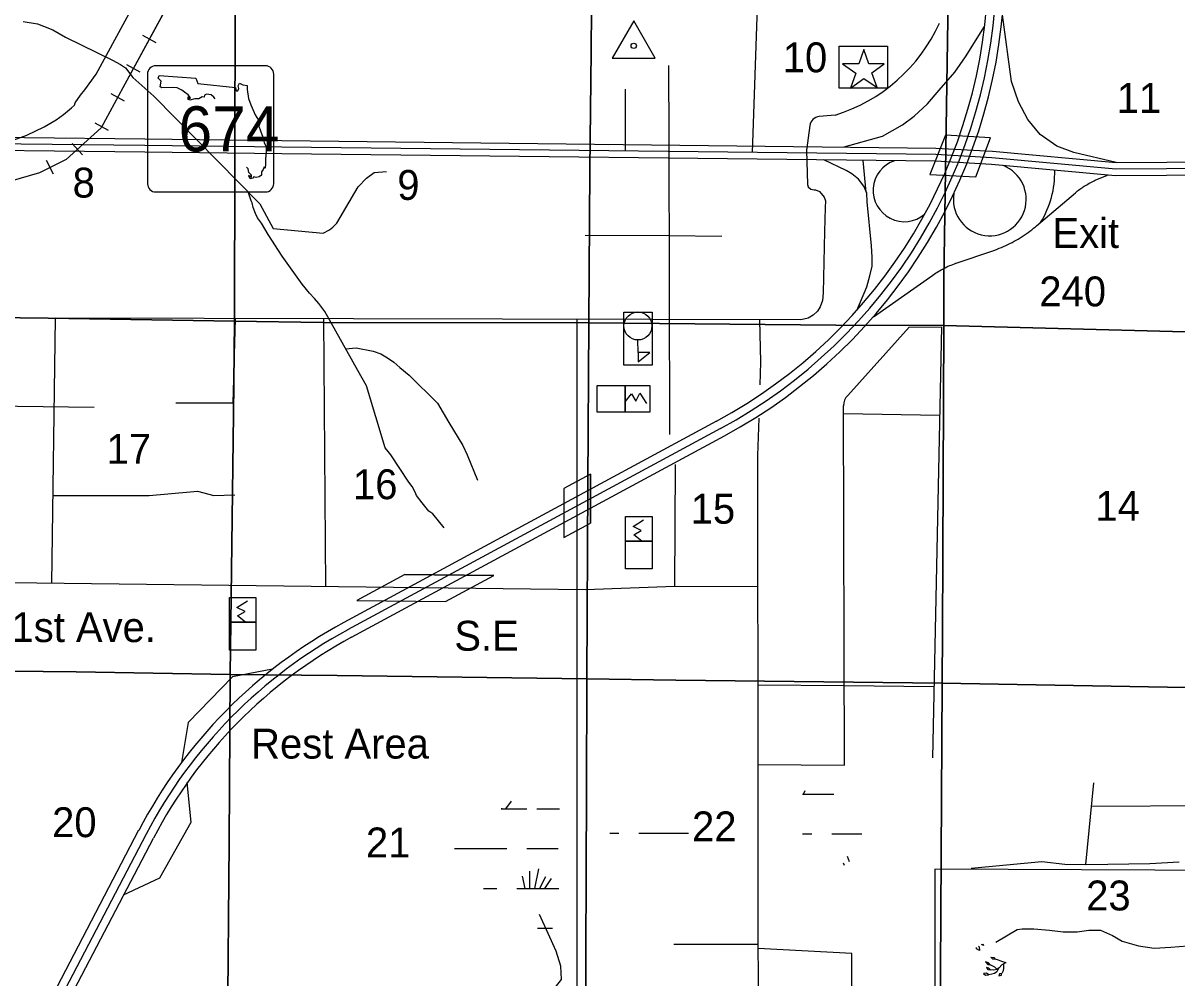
# Model space of a CAD drawing. Extents: x 380424 to 701066, y 1117407 to 1412949.
# Drawn here: x 517486 to 534854, y 1216086 to 1230461 of the extents above; entities that cross this region are included whole.
import ezdxf

# ---------------------------------------------------------------- set-up
doc = ezdxf.new("R2010")
doc.units = 0
for name, color, linetype in [('Bridges   Interstate', 7, 'Continuous'), ('Culture', 7, 'Continuous'), ('Interstate Divided Highway Outline and Fill', 7, 'Continuous'), ('Interstate Highway Center Lines', 7, 'Continuous'), ('Interstate Ramps', 7, 'Continuous'), ('Interstates Related Text', 7, 'Continuous'), ('Local Roads Improved', 7, 'Continuous'), ('Local Roads Paved', 7, 'Continuous'), ('Local Roads Related Text', 7, 'Continuous'), ('Mangroves', 7, 'Continuous'), ('Masks for Road Features', 7, 'Continuous'), ('Narrow Canals', 7, 'Continuous'), ('Narrow River Creek and Branch and Slough', 7, 'Continuous'), ('Railroads', 7, 'Continuous'), ('Roadshilelds State Highways', 7, 'Continuous'), ('Section Lines', 7, 'Continuous'), ('Section Numbers', 7, 'Continuous'), ('State Park', 7, 'Continuous'), ('State Route Divided Highway Outline and Fill', 7, 'Continuous'), ('State Routes Highway Center Lines', 7, 'Continuous'), ('Swamps', 7, 'Continuous'), ('Triangulation Station', 7, 'Continuous')]:
    doc.layers.add(name, color=color, linetype=linetype)

msp = doc.modelspace()

# ---------------------------------------------------------------- linework, layer by layer
at = {"layer": 'Bridges   Interstate'}
for p, q in [((526026, 1223669), (526026, 1222930)), ((525626, 1223453), (525626, 1222714)), ((523233, 1222161), (524570, 1222144)), ((522509, 1221770), (523846, 1221753))]:
    msp.add_line(p, q, dxfattribs=at)
at = {"layer": 'Culture'}
for p, q in [((529768, 1229483), (529768, 1230114)), ((529768, 1230114), (530498, 1230114)), ((530498, 1230114), (530498, 1229483)), ((530498, 1229483), (529768, 1229483)), ((530143, 1229483), (530143, 1229483)), ((530143, 1229483), (530143, 1229483)), ((526528, 1225313), (526528, 1226111)), ((526528, 1226111), (526956, 1226111)), ((526956, 1226111), (526956, 1225313)), ((526743, 1225504), (526742, 1225691)), ((526921, 1225504), (526921, 1225504)), ((526921, 1225504), (526921, 1225504)), ((526956, 1225313), (526528, 1225313)), ((526548, 1225004), (526919, 1225004)), ((526548, 1224604), (526548, 1225004)), ((526919, 1225004), (526919, 1224604)), ((526919, 1224604), (526548, 1224604)), ((526554, 1222662), (526554, 1223033)), ((526554, 1223033), (526954, 1223033)), ((526954, 1223033), (526954, 1222662)), ((526954, 1222662), (526554, 1222662)), ((520592, 1221441), (520592, 1221812)), ((520592, 1221812), (520992, 1221812)), ((520992, 1221812), (520992, 1221441)), ((520992, 1221441), (520592, 1221441))]:
    msp.add_line(p, q, dxfattribs=at)
for points in [[(530143, 1230065), (530067, 1229845), (529818, 1229845), (530019, 1229709), (529941, 1229483), (530141, 1229626), (530342, 1229490), (530264, 1229714), (530448, 1229845), (530219, 1229845)], [(526744, 1225360), (526921, 1225504), (526743, 1225504)], [(526548, 1225004), (526548, 1224604), (526130, 1224604), (526130, 1225004)], [(526554, 1222662), (526954, 1222662), (526954, 1222243), (526554, 1222243)], [(520592, 1221441), (520992, 1221441), (520992, 1221022), (520592, 1221022)]]:
    msp.add_lwpolyline(points, close=True, dxfattribs=at)
for points in [[(526549, 1224760), (526643, 1224880), (526710, 1224768), (526769, 1224889), (526869, 1224733)], [(526798, 1222662), (526677, 1222757), (526789, 1222824), (526668, 1222883), (526824, 1222983)], [(520836, 1221442), (520715, 1221536), (520827, 1221603), (520706, 1221662), (520862, 1221762)]]:
    msp.add_lwpolyline(points, dxfattribs=at)
msp.add_circle((526741, 1225901), 211, dxfattribs=at)
at = {"layer": 'Interstate Divided Highway Outline and Fill'}
for p, q in [((527925, 1224468), (522312, 1221436)), ((522431, 1221216), (528044, 1224248)), ((519226, 1218308), (514332, 1208944)), ((514554, 1208828), (519448, 1218192))]:
    msp.add_line(p, q, dxfattribs=at)
for centre, radius, start, end in [((524223, 1231322), 7790, 298.3732, 359.2669), ((524223, 1231322), 8040, 298.3732, 359.2669), ((525880, 1214830), 7507, 118.3732, 152.4064), ((525880, 1214830), 7257, 118.3732, 152.4064)]:
    msp.add_arc(centre, radius, start, end, dxfattribs=at)
at = {"layer": 'Interstate Highway Center Lines'}
msp.add_line((519337, 1218250), (514443, 1208886), dxfattribs=at)
msp.add_lwpolyline([(527985, 1224358), (527306, 1223991), (522371, 1221326)], dxfattribs=at)
for centre, radius, start, end in [((524223, 1231322), 7915, 298.3732, 359.2669), ((525880, 1214830), 7382, 118.3732, 152.4064)]:
    msp.add_arc(centre, radius, start, end, dxfattribs=at)
at = {"layer": 'Interstate Ramps'}
msp.add_line((530179, 1227914), (530132, 1228393), dxfattribs=at)
for points in [[(533938, 1228360), (533301, 1228511), (533049, 1228608), (532794, 1228781), (532612, 1229011), (532472, 1229275), (532362, 1229583), (532229, 1230583)], [(529847, 1228596), (530424, 1228760), (530724, 1228930), (530897, 1229059), (531101, 1229247), (531276, 1229451), (531509, 1229723), (531672, 1229953), (531960, 1230407)], [(530034, 1226133), (530185, 1226488), (530231, 1226655), (530268, 1226803), (530267, 1226937), (530259, 1227108), (530194, 1227769), (530185, 1227899), (530143, 1228006), (530060, 1228112), (529963, 1228191), (529875, 1228242), (529540, 1228400)], [(530285, 1226040), (531178, 1226666), (531198, 1226680), (531218, 1226694), (531240, 1226707), (531261, 1226720), (531281, 1226732), (531303, 1226744), (531325, 1226756), (531346, 1226767), (531368, 1226778), (531390, 1226789), (531413, 1226799), (531435, 1226809), (531458, 1226818), (531480, 1226827), (531504, 1226836), (531527, 1226844), (531531, 1226846), (532081, 1227033), (532114, 1227044), (532147, 1227057), (532180, 1227070), (532213, 1227083), (532246, 1227097), (532277, 1227112), (532309, 1227127), (532341, 1227143), (532373, 1227159), (532404, 1227176), (532434, 1227193), (532465, 1227210), (532496, 1227229), (532526, 1227248), (532555, 1227267), (532584, 1227287), (532613, 1227308), (532641, 1227329), (532670, 1227350), (532697, 1227372), (532725, 1227394), (532741, 1227409), (533326, 1227907), (533343, 1227921), (533358, 1227934), (533375, 1227947), (533392, 1227959), (533408, 1227971), (533426, 1227983), (533443, 1227995), (533460, 1228006), (533478, 1228017), (533496, 1228028), (533514, 1228038), (533532, 1228049), (533550, 1228058), (533569, 1228067), (533588, 1228077), (533607, 1228085), (533626, 1228094), (533808, 1228171)], [(521239, 1220732), (520639, 1220618), (519969, 1219932), (519870, 1219330)], [(519000, 1217336), (519543, 1217595), (520015, 1218430), (519958, 1219026)]]:
    msp.add_lwpolyline(points, dxfattribs=at)
for centre, radius, start, end in [((530752, 1227941), 470, 108.2757, 310.4536), ((532037, 1227807), 548, 170.8818, 67.9959), ((531613, 1228203), 1402, 328.022, 1.6618)]:
    msp.add_arc(centre, radius, start, end, dxfattribs=at)
at = {"layer": 'Local Roads Improved'}
msp.add_lwpolyline([(520681, 1226011), (520645, 1224738), (519785, 1224738)], dxfattribs=at)
at = {"layer": 'Local Roads Paved'}
for p, q in [((528734, 1236572), (528461, 1228512)), ((529708, 1229074), (529468, 1229053)), ((529834, 1224583), (531283, 1224559)), ((528550, 1216587), (527282, 1216587))]:
    msp.add_line(p, q, dxfattribs=at)
for points in [[(527219, 1224268), (527210, 1228725), (527208, 1229823)], [(526554, 1228534), (526554, 1229464)], [(529329, 1228920), (529278, 1228546), (529294, 1228033), (529305, 1227995), (529344, 1227962), (529393, 1227951), (529393, 1227951), (529399, 1227952), (529416, 1227951), (529476, 1227923), (529542, 1227840), (529564, 1227785), (529559, 1227686), (529549, 1227325), (529531, 1226400), (529520, 1226284), (529482, 1226191), (529443, 1226125), (529377, 1226064), (529305, 1226020), (529195, 1225994), (517968, 1226016), (517916, 1222026)], [(528005, 1227248), (527206, 1227256), (525945, 1227263)], [(522010, 1226008), (522036, 1221975)], [(525826, 1211341), (525826, 1226000)], [(528569, 1225995), (528585, 1225357), (528574, 1225016)], [(529899, 1224856), (530824, 1225881), (531311, 1225886), (531174, 1219401)], [(528547, 1219300), (529850, 1219290), (529834, 1224701)], [(528559, 1224514), (528542, 1223952), (528553, 1213813)], [(528544, 1221974), (527297, 1221980), (527305, 1223813)], [(517933, 1223349), (519386, 1223349), (520001, 1223405), (520113, 1223414), (520355, 1223349), (520672, 1223358)], [(527297, 1221980), (525954, 1221927), (515212, 1222060), (515160, 1220300)], [(528546, 1220498), (529846, 1220486), (531197, 1220474)], [(529276, 1213136), (529276, 1212490), (529677, 1212487), (529718, 1212897), (529736, 1212953), (529748, 1212979), (529774, 1213024), (529807, 1213068), (529821, 1213088), (529878, 1213126), (529927, 1213159), (529951, 1213221), (529951, 1213304), (529948, 1213410), (529952, 1213602), (529953, 1213787), (529962, 1216454), (528550, 1216531)]]:
    msp.add_lwpolyline(points, dxfattribs=at)
for centre, radius, start, end in [((528955, 1231511), 2550, 287.1636, 335.6967), ((529482, 1228899), 154, 95.0428, 172.2598), ((530052, 1224701), 218, 134.5937, 180.1694)]:
    msp.add_arc(centre, radius, start, end, dxfattribs=at)
at = {"layer": 'Mangroves'}
for points in [[(531839, 1216523), (531839, 1216545)], [(531884, 1216497), (531839, 1216523)], [(531865, 1216563), (531877, 1216555)], [(531877, 1216555), (531884, 1216497)], [(531941, 1216574), (531911, 1216587)], [(531935, 1216598), (531941, 1216574)], [(532143, 1216217), (532115, 1216246), (532043, 1216283), (532020, 1216314), (531974, 1216326), (532006, 1216286), (532043, 1216283)], [(532083, 1216366), (532054, 1216400)], [(532054, 1216400), (532100, 1216394)], [(532120, 1216369), (532083, 1216366)], [(532100, 1216394), (532120, 1216369)], [(532166, 1216354), (532120, 1216369)], [(532220, 1216334), (532166, 1216354)], [(532246, 1216294), (532246, 1216237), (532238, 1216194), (532218, 1216154), (532186, 1216148), (532175, 1216117), (532212, 1216128), (532215, 1216151)], [(532220, 1216283), (532177, 1216240)], [(532283, 1216311), (532220, 1216334)], [(532266, 1216306), (532220, 1216283)], [(532284, 1216312), (532266, 1216306)], [(532166, 1216229), (532143, 1216180), (532109, 1216151), (532069, 1216140), (532023, 1216134), (531989, 1216160), (531943, 1216154), (531974, 1216126), (532020, 1216131)], [(532023, 1216234), (531986, 1216243)], [(531986, 1216243), (532009, 1216211)], [(532009, 1216211), (532049, 1216208)], [(532046, 1216206), (532023, 1216234)], [(532097, 1216203), (532046, 1216206)], [(532143, 1216214), (532097, 1216203)], [(532177, 1216240), (532143, 1216214)]]:
    msp.add_lwpolyline(points, dxfattribs=at)
at = {"layer": 'Masks for Road Features'}
for points in [[(531372, 1228772), (531133, 1228181), (531826, 1228145), (532046, 1228733)], [(525626, 1223453), (525626, 1222714), (526026, 1222930), (526026, 1223669)], [(523233, 1222161), (522509, 1221770), (523846, 1221753), (524570, 1222144)]]:
    msp.add_lwpolyline(points, close=True, dxfattribs=at)
at = {"layer": 'Narrow Canals'}
for points in [[(516063, 1228236), (517545, 1228774), (517804, 1228900), (517983, 1229006), (518094, 1229085), (518215, 1229185), (518262, 1229227), (518268, 1229259), (518350, 1229374), (518414, 1229458), (518584, 1229692), (523136, 1238067), (526438, 1243885), (526454, 1244012), (526411, 1244122), (526327, 1244186), (526211, 1244249), (526105, 1244281), (524658, 1244860)], [(523827, 1222861), (523653, 1223072), (523595, 1223114), (523494, 1223240), (523410, 1223351), (523389, 1223399), (523341, 1223483), (523294, 1223551), (523020, 1223963), (522983, 1224010), (522935, 1224068), (522656, 1225002), (522524, 1225229), (522028, 1226120), (521938, 1226241), (521875, 1226315), (521796, 1226394), (521685, 1226532), (521385, 1226953), (521174, 1227280), (521073, 1227449), (521015, 1227528), (520984, 1227592), (520952, 1227687), (520936, 1227755), (520920, 1227787), (520873, 1227922)], [(522341, 1225558), (522498, 1225572), (522756, 1225524), (522872, 1225482), (522972, 1225419), (523067, 1225355), (523157, 1225276), (523299, 1225160), (523726, 1224738), (523895, 1224448), (524106, 1224100), (524170, 1223963), (524328, 1223578)], [(518558, 1224675), (511637, 1224765)], [(533481, 1217791), (533603, 1219025)], [(533569, 1218673), (535338, 1218682)], [(531757, 1217738), (532822, 1217838), (533165, 1217801), (533481, 1217791), (533814, 1217796), (534446, 1217807), (534890, 1217833)]]:
    msp.add_lwpolyline(points, dxfattribs=at)
at = {"layer": 'Narrow River Creek and Branch and Slough'}
for points in [[(517487, 1230487), (517703, 1230450), (517793, 1230413), (517935, 1230361), (518125, 1230250), (518832, 1229902), (518953, 1229839), (519027, 1229786), (519138, 1229643), (519454, 1229359), (521050, 1227742), (521252, 1227366), (522001, 1227298), (522101, 1227350), (522149, 1227387), (522207, 1227451), (522528, 1227994), (522656, 1228125), (522770, 1228213), (522956, 1228226)], [(524494, 1215115), (524584, 1215307), (524684, 1215365), (524842, 1215391), (525032, 1215460), (525211, 1215586), (525354, 1215760), (525591, 1216061), (525581, 1216261), (525512, 1216488), (525391, 1216757), (525259, 1217042)], [(532126, 1216625), (532448, 1216815), (532527, 1216826), (532701, 1216826), (532938, 1216805), (533144, 1216778), (533355, 1216778), (533529, 1216805), (533703, 1216805), (533882, 1216725), (534030, 1216641), (534278, 1216567), (534510, 1216536), (534763, 1216551), (535011, 1216567)]]:
    msp.add_lwpolyline(points, dxfattribs=at)
at = {"layer": 'Railroads'}
for p, q in [((519489, 1230163), (519287, 1230273)), ((519251, 1229724), (519049, 1229833)), ((519012, 1229284), (518810, 1229394)), ((518772, 1228845), (518570, 1228955)), ((518382, 1228476), (518227, 1228647)), ((517944, 1228184), (517841, 1228390))]:
    msp.add_line(p, q, dxfattribs=at)
for points in [[(534323, 1257691), (533881, 1256890), (529836, 1249183), (522806, 1236513), (518990, 1229484), (518664, 1228886), (518136, 1228409), (517735, 1228208), (513065, 1226852), (510460, 1226186)], [(520104, 1231536), (518990, 1229484), (518664, 1228886), (518136, 1228409), (517735, 1228208), (515983, 1227700)]]:
    msp.add_lwpolyline(points, dxfattribs=at)
at = {"layer": 'Roadshilelds State Highways'}
for p, q in [((519359, 1229693), (519359, 1228043)), ((521134, 1229818), (519484, 1229818)), ((521259, 1228043), (521259, 1229693)), ((519484, 1227918), (521134, 1227918))]:
    msp.add_line(p, q, dxfattribs=at)
for points in [[(520378, 1229319), (520359, 1229344), (520316, 1229381), (520247, 1229391), (520217, 1229377), (520214, 1229348), (520184, 1229351), (520131, 1229321), (520072, 1229321), (519996, 1229301), (519970, 1229308), (519973, 1229351), (519989, 1229321), (520006, 1229338), (519970, 1229381), (519914, 1229423), (519877, 1229453), (519805, 1229486), (519729, 1229489), (519574, 1229486), (519551, 1229503), (519564, 1229588), (519518, 1229631), (519534, 1229671)], [(519534, 1229671), (520088, 1229631), (520118, 1229552), (520682, 1229489), (520695, 1229443), (520718, 1229443), (520734, 1229476), (520724, 1229516), (520744, 1229555), (520794, 1229532), (520860, 1229522), (520860, 1229460), (520879, 1229325), (520912, 1229229), (520982, 1229080), (521028, 1229001), (521054, 1228965), (521034, 1228909), (521061, 1228840), (521094, 1228744), (521117, 1228665), (521143, 1228596), (521143, 1228533), (521137, 1228408), (521133, 1228335), (521130, 1228279), (521117, 1228295), (521100, 1228259), (521077, 1228220), (521077, 1228173), (521038, 1228144), (520995, 1228137), (520959, 1228144), (520945, 1228124), (520903, 1228117), (520883, 1228154), (520893, 1228170), (520906, 1228147), (520922, 1228140), (520922, 1228170), (520886, 1228213), (520873, 1228266), (520850, 1228290)]]:
    msp.add_lwpolyline(points, dxfattribs=at)
for centre, start, end in [((519484, 1229693), 90.0003, 180.0003), ((521134, 1229693), 0.0003, 90.0003), ((519484, 1228043), 180.0003, 270.0003), ((521134, 1228043), 270.0003, 0.0003)]:
    msp.add_arc(centre, 125, start, end, dxfattribs=at)
at = {"layer": 'Section Lines'}
for points in [[(520681, 1231330), (520678, 1230908), (520674, 1228278), (520669, 1226105), (520668, 1225974), (517866, 1226017), (515331, 1226049), (515336, 1227454), (515346, 1231074), (515347, 1231370), (515696, 1231367), (519788, 1231332)], [(526045, 1231310), (526036, 1230040), (526018, 1228261), (526003, 1225946), (525998, 1225946), (521996, 1225954), (520668, 1225974), (520669, 1226105), (520674, 1228278), (520678, 1230908), (520681, 1231330), (524653, 1231321)], [(531414, 1231234), (531406, 1230513), (531347, 1226602), (531345, 1225909), (529721, 1225914), (526003, 1225946), (526018, 1228261), (526036, 1230040), (526045, 1231310), (526060, 1231310)], [(536765, 1231070), (536734, 1228393), (536705, 1226869), (536697, 1225785), (536697, 1225768), (531345, 1225909), (531347, 1226602), (531406, 1230513), (531414, 1231234)], [(520668, 1225974), (520654, 1224574), (520603, 1220656), (518285, 1220692), (515310, 1220725), (515310, 1220740), (515331, 1226049), (517866, 1226017)], [(526003, 1225946), (525988, 1223530), (525973, 1220589), (522215, 1220641), (520608, 1220656), (520603, 1220656), (520654, 1224574), (520668, 1225974), (521996, 1225954), (525998, 1225946)], [(531345, 1225909), (531328, 1221299), (531323, 1220523), (527314, 1220571), (525973, 1220589), (525988, 1223530), (526003, 1225946), (529721, 1225914)], [(536697, 1225768), (536688, 1221976), (536691, 1220427), (531323, 1220523), (531328, 1221299), (531345, 1225909)], [(520603, 1220656), (520587, 1218130), (520565, 1215248), (515295, 1215254), (515284, 1219770), (515310, 1220725), (518285, 1220692)], [(525973, 1220589), (525965, 1218914), (525951, 1215199), (520565, 1215248), (520587, 1218130), (520603, 1220656), (520608, 1220656), (522215, 1220641)], [(531323, 1220523), (531295, 1216193), (531291, 1215071), (525970, 1215199), (525951, 1215199), (525965, 1218914), (525973, 1220589), (527314, 1220571)], [(536691, 1220427), (536691, 1220420), (536662, 1217394), (536654, 1214913), (531291, 1215071), (531295, 1216193), (531323, 1220523)]]:
    msp.add_lwpolyline(points, close=True, dxfattribs=at)
at = {"layer": 'State Park'}
msp.add_lwpolyline([(543182, 1214307), (544010, 1216761), (538940, 1216761), (538940, 1217687), (531212, 1217724), (531208, 1215840)], dxfattribs=at)
at = {"layer": 'State Route Divided Highway Outline and Fill'}
msp.add_lwpolyline([(542500, 1228390), (547681, 1228403), (547681, 1228203), (542500, 1228190), (542133, 1228189), (536228, 1228175), (533930, 1228160), (532062, 1228331), (531219, 1228380), (521381, 1228494), (519318, 1228517), (515688, 1228559), (515692, 1228759), (519320, 1228717), (521383, 1228694), (531226, 1228580), (532077, 1228531), (533938, 1228360), (536228, 1228375), (542132, 1228389)], close=True, dxfattribs=at)
at = {"layer": 'State Routes Highway Center Lines'}
msp.add_lwpolyline([(640551, 1225621), (608969, 1225590), (572811, 1225715), (567889, 1228370), (547875, 1228304), (542500, 1228290), (542132, 1228289), (536228, 1228275), (533934, 1228260), (532069, 1228431), (531223, 1228480), (521382, 1228594), (519319, 1228617), (515590, 1228660)], dxfattribs=at)
at = {"layer": 'Swamps'}
for p, q in [((526753, 1218263), (527203, 1218263)), ((527203, 1218263), (527503, 1218263)), ((524318, 1218033), (524768, 1218033)), ((525109, 1217692), (525109, 1217433)), ((525242, 1217728), (525183, 1217433)), ((525000, 1217619), (525038, 1217433)), ((525351, 1217607), (525257, 1217433)), ((525435, 1217583), (525336, 1217434))]:
    msp.add_line(p, q, dxfattribs=at)
for points in [[(529234, 1218854), (529259, 1218910)], [(524754, 1218633), (524837, 1218746)], [(529217, 1218854), (529688, 1218854)], [(524682, 1218633), (525068, 1218633)], [(524691, 1218633), (524694, 1218644)], [(525218, 1218633), (525559, 1218633)], [(526320, 1218263), (526453, 1218263)], [(529220, 1218254), (529359, 1218254)], [(529659, 1218254), (530112, 1218254)], [(523982, 1218033), (524318, 1218033)], [(525068, 1218033), (525540, 1218033)], [(529889, 1217917), (529919, 1217839)], [(529828, 1217820), (529844, 1217782)], [(524417, 1217433), (524618, 1217433)], [(524918, 1217433), (525551, 1217433)], [(525230, 1216833), (525453, 1216833)]]:
    msp.add_lwpolyline(points, dxfattribs=at)
at = {"layer": 'Triangulation Station'}
msp.add_lwpolyline([(526678, 1230494), (526353, 1229931), (527003, 1229931)], close=True, dxfattribs=at)
msp.add_circle((526678, 1230119), 40, dxfattribs=at)

# ---------------------------------------------------------------- texts
at = {"layer": 'Interstates Related Text'}
for s, p in [('Exit ', (532981, 1227075)), (' 240', (532616, 1226196))]:
    msp.add_text(s, height=450, dxfattribs=at).set_placement(p)
msp.add_text('Rest Area', height=450, rotation=0.0003, dxfattribs=at).set_placement((520919, 1219388))
at = {"layer": 'Local Roads Related Text'}
for s, p in [('21st Ave. ', (516977, 1221142)), ('S.E', (523978, 1221012))]:
    msp.add_text(s, height=450, dxfattribs=at).set_placement(p)
at = {"layer": 'Roadshilelds State Highways'}
msp.add_text('674', height=680, rotation=0.0003, dxfattribs=at).set_placement((519827, 1228528))
at = {"layer": 'Section Numbers'}
for s, p in [('10', (528921, 1229720)), ('11', (533947, 1229109)), ('8', (518232, 1227834)), ('9', (523119, 1227799)), ('17', (518743, 1223826)), ('16', (522452, 1223293)), ('14', (533627, 1222968)), ('15', (527535, 1222924)), ('20', (517923, 1218205)), ('22', (527556, 1218142)), ('21', (522647, 1217900)), ('23', (533488, 1217102))]:
    msp.add_text(s, height=450, rotation=0.0003, dxfattribs=at).set_placement(p)

doc.saveas('drawing.dxf')
